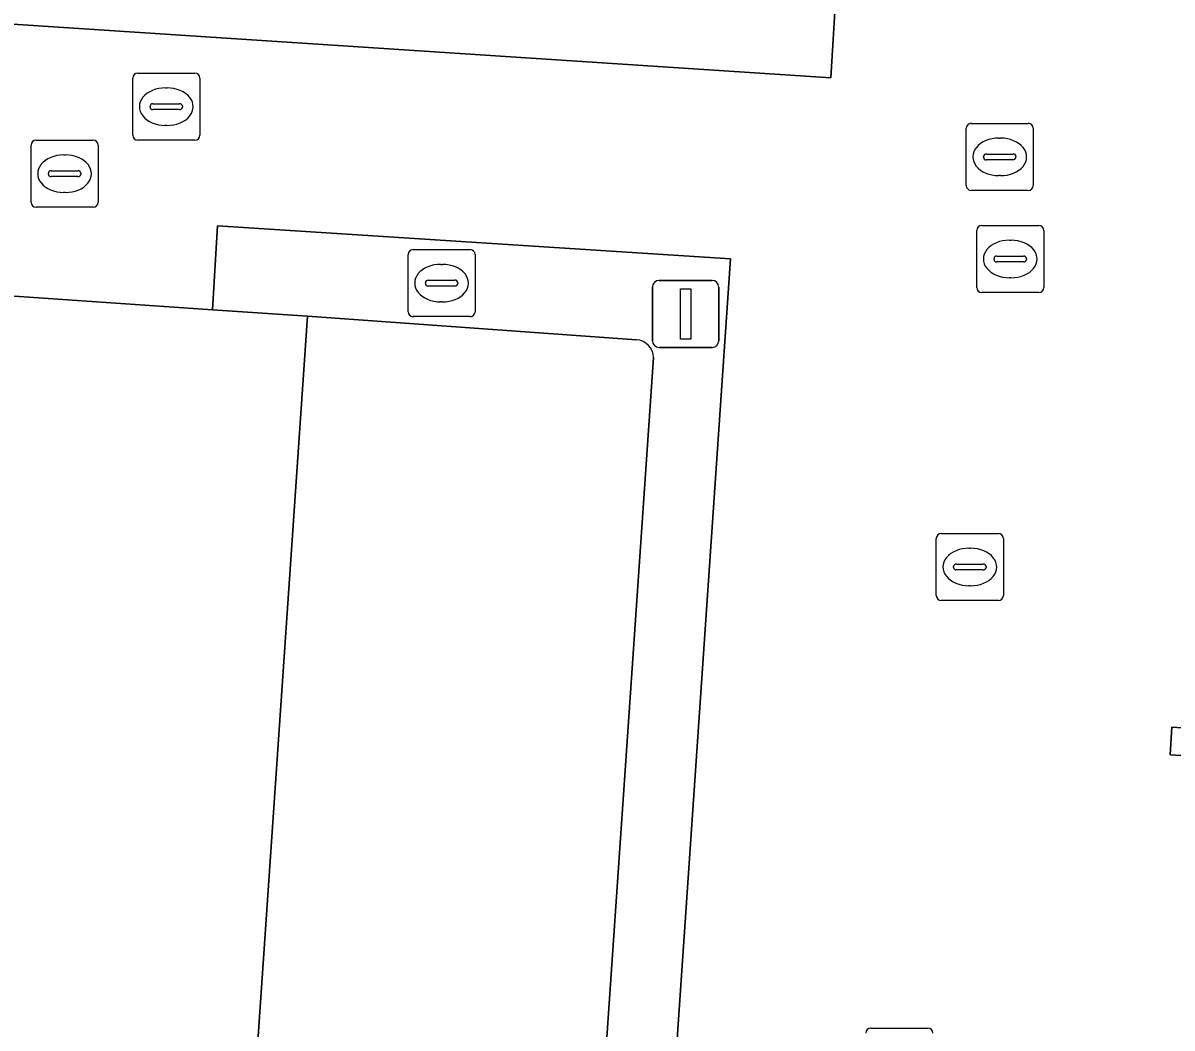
# Model space of a CAD drawing. Extents: x 161848 to 162726, y 385382 to 386521.
# Drawn here: x 162150.37 to 162167.51, y 386023.59 to 386038.58 of the extents above; entities that cross this region are included whole.
import ezdxf

# ---------------------------------------------------------------- set-up
doc = ezdxf.new("R2010")
doc.units = 0
for name, color, linetype in [('IMGEO_Groenvoorziening', 7, 'Continuous'), ('IMGEO_Kolk', 7, 'Continuous'), ('IMGEO_Lichtmast', 7, 'Continuous'), ('IMGEO_Pand', 7, 'Continuous'), ('IMGEO_Parkeervlak_halfverhard', 7, 'Continuous'), ('IMGEO_Rijbaan_lokaal_open', 7, 'Continuous'), ('IMGEO_Rioolput', 7, 'Continuous'), ('IMGEO_Voetpad_open', 7, 'Continuous')]:
    doc.layers.add(name, color=color, linetype=linetype)

msp = doc.modelspace()

# ---------------------------------------------------------------- linework, layer by layer
at = {"layer": 'IMGEO_Groenvoorziening'}
for points in [[(162159.772, 386033.589), (162159.078, 386023.446), (162160.121, 386023.353), (162160.918, 386035.059), (162153.269, 386035.552), (162153.195, 386034.302)], [(162153.195, 386034.302), (162154.611, 386034.205), (162159.518, 386033.854)]]:
    msp.add_lwpolyline(points, dxfattribs=at)
msp.add_arc((162159.494, 386033.576), 0.279, 2.5783, 84.9933, dxfattribs=at)
at = {"layer": 'IMGEO_Kolk'}
for p, q in [((162164.592, 386034.632), (162164.592, 386035.484)), ((162164.667, 386035.558), (162165.519, 386035.558)), ((162165.593, 386035.484), (162165.593, 386034.632)), ((162165.08, 386035.338), (162165.105, 386035.338)), ((162164.894, 386035.101), (162165.292, 386035.101)), ((162164.851, 386035.052), (162164.851, 386035.064)), ((162165.289, 386035.015), (162164.891, 386035.015)), ((162165.335, 386035.064), (162165.335, 386035.052)), ((162165.103, 386034.778), (162165.078, 386034.778)), ((162165.519, 386034.558), (162164.667, 386034.558)), ((162163.989, 386030.038), (162163.989, 386030.89)), ((162164.064, 386030.964), (162164.916, 386030.964)), ((162164.99, 386030.89), (162164.99, 386030.038)), ((162164.477, 386030.744), (162164.502, 386030.744)), ((162164.291, 386030.507), (162164.689, 386030.507)), ((162164.248, 386030.458), (162164.248, 386030.47)), ((162164.686, 386030.421), (162164.288, 386030.421)), ((162164.732, 386030.47), (162164.732, 386030.458)), ((162164.5, 386030.184), (162164.475, 386030.184)), ((162164.916, 386029.964), (162164.064, 386029.964)), ((162163.013, 386023.587), (162163.865, 386023.587))]:
    msp.add_line(p, q, dxfattribs=at)
for points in [[(162164.592, 386034.632), (162164.592, 386035.484)], [(162164.667, 386035.558), (162165.519, 386035.558)], [(162165.593, 386035.484), (162165.593, 386034.632)], [(162165.519, 386034.558), (162164.667, 386034.558)], [(162163.989, 386030.038), (162163.989, 386030.89)], [(162164.064, 386030.964), (162164.916, 386030.964)], [(162164.99, 386030.89), (162164.99, 386030.038)], [(162164.916, 386029.964), (162164.064, 386029.964)], [(162163.013, 386023.587), (162163.865, 386023.587)]]:
    msp.add_lwpolyline(points, dxfattribs=at)
for centre, radius, start, end in [((162164.669, 386035.482), 0.0765, 91.552, 178.448), ((162164.669, 386035.482), 0.0765, 91.552, 178.448), ((162165.517, 386035.482), 0.0765, 1.552, 88.448), ((162165.517, 386035.482), 0.0765, 1.552, 88.448), ((162164.891, 386035.061), 0.0403, 85.8775, 175.7526), ((162165.296, 386035.063), 0.0386, 1.7309, 96.639), ((162164.888, 386035.051), 0.0366, 178.938, 274.7102), ((162165.292, 386035.058), 0.043, 264.8664, 352.4533), ((162164.669, 386034.634), 0.0765, 181.552, 268.448), ((162164.669, 386034.634), 0.0765, 181.552, 268.448), ((162165.517, 386034.634), 0.0765, 271.552, 358.448), ((162165.517, 386034.634), 0.0765, 271.552, 358.448), ((162164.066, 386030.888), 0.0765, 91.552, 178.448), ((162164.066, 386030.888), 0.0765, 91.552, 178.448), ((162164.914, 386030.888), 0.0765, 1.552, 88.448), ((162164.914, 386030.888), 0.0765, 1.552, 88.448), ((162164.288, 386030.467), 0.0403, 85.8775, 175.7526), ((162164.693, 386030.469), 0.0386, 1.7309, 96.639), ((162164.285, 386030.457), 0.0366, 178.938, 274.7102), ((162164.689, 386030.464), 0.043, 264.8664, 352.4533), ((162164.066, 386030.04), 0.0765, 181.552, 268.448), ((162164.066, 386030.04), 0.0765, 181.552, 268.448), ((162164.914, 386030.04), 0.0765, 271.552, 358.448), ((162164.914, 386030.04), 0.0765, 271.552, 358.448), ((162163.015, 386023.511), 0.0765, 91.552, 178.448), ((162163.015, 386023.511), 0.0765, 91.552, 178.448), ((162163.863, 386023.511), 0.0765, 1.552, 88.448), ((162163.863, 386023.511), 0.0765, 1.552, 88.448)]:
    msp.add_arc(centre, radius, start, end, dxfattribs=at)
for centre, major_axis, ratio, start_param, end_param in [((162165.079, 386035.058), (-0.387, 0.002), 0.722429, 4.712389, 7.853982), ((162165.104, 386035.058), (-0.39, 0.002), 0.717154, 1.570796, 4.712389), ((162164.476, 386030.464), (-0.387, 0.002), 0.722429, 4.712389, 7.853982), ((162164.501, 386030.464), (-0.39, 0.002), 0.717154, 1.570796, 4.712389)]:
    msp.add_ellipse(centre, major_axis=major_axis, ratio=ratio, start_param=start_param, end_param=end_param, dxfattribs=at)
at = {"layer": 'IMGEO_Lichtmast'}
for p, q in [((162159.756, 386033.839), (162159.756, 386034.639)), ((162159.756, 386034.639), (162159.756, 386033.839)), ((162159.856, 386034.739), (162160.646, 386034.739)), ((162160.646, 386034.739), (162159.856, 386034.739)), ((162160.746, 386034.639), (162160.746, 386033.839)), ((162160.746, 386033.839), (162160.746, 386034.639)), ((162160.646, 386033.739), (162159.856, 386033.739)), ((162159.856, 386033.739), (162160.646, 386033.739))]:
    msp.add_line(p, q, dxfattribs=at)
msp.add_lwpolyline([(162160.176, 386034.614), (162160.326, 386034.614), (162160.326, 386033.864), (162160.176, 386033.864), (162160.176, 386034.614)], dxfattribs=at)
for centre, start, end in [((162159.856, 386034.639), 90, 180), ((162159.856, 386034.639), 90, 180), ((162160.646, 386034.639), 0, 90), ((162160.646, 386034.639), 360, 90), ((162159.856, 386033.839), 180, 270), ((162159.856, 386033.839), 180, 270), ((162160.646, 386033.839), 270, 0), ((162160.646, 386033.839), 270, 0)]:
    msp.add_arc(centre, 0.1, start, end, dxfattribs=at)
at = {"layer": 'IMGEO_Pand'}
msp.add_lwpolyline([(162178.094, 386027.407), (162167.504, 386028.076), (162167.478, 386027.664), (162168.04, 386027.628)], dxfattribs=at)
at = {"layer": 'IMGEO_Parkeervlak_halfverhard'}
for points in [[(162154.611, 386034.205), (162153.657, 386020.268)], [(162159.518, 386033.854), (162154.611, 386034.205)], [(162158.886, 386020.635), (162159.078, 386023.446), (162159.772, 386033.589)]]:
    msp.add_lwpolyline(points, dxfattribs=at)
msp.add_arc((162159.494, 386033.576), 0.279, 2.5783, 84.9933, dxfattribs=at)
at = {"layer": 'IMGEO_Rijbaan_lokaal_open'}
msp.add_lwpolyline([(162153.58, 386018.884), (162153.657, 386020.268), (162154.611, 386034.205), (162153.195, 386034.302), (162150.168, 386034.509), (162136.635, 386035.436), (162133.625, 386035.642), (162132.214, 386035.739), (162131.922, 386031.864), (162131.864, 386030.421), (162131.442, 386024.56), (162131.367, 386023.158), (162130.288, 386007.227), (162130.205, 386005.874), (162129.655, 385996.426), (162145.477, 385995.243), (162151.991, 385994.826), (162152.317, 386000.392), (162152.565, 386004.185), (162152.656, 386005.521)], close=True, dxfattribs=at)
at = {"layer": 'IMGEO_Rioolput'}
for p, q in [((162152.004, 386036.904), (162152.004, 386037.756)), ((162152.079, 386037.83), (162152.931, 386037.83)), ((162153.005, 386037.756), (162153.005, 386036.904)), ((162152.492, 386037.61), (162152.517, 386037.61)), ((162152.263, 386037.324), (162152.263, 386037.336)), ((162152.306, 386037.373), (162152.704, 386037.373)), ((162152.747, 386037.336), (162152.747, 386037.324)), ((162152.701, 386037.287), (162152.303, 386037.287)), ((162152.515, 386037.05), (162152.49, 386037.05)), ((162164.435, 386036.155), (162164.435, 386037.007)), ((162164.51, 386037.081), (162165.362, 386037.081)), ((162165.436, 386037.007), (162165.436, 386036.155)), ((162150.562, 386036.83), (162151.414, 386036.83)), ((162152.931, 386036.83), (162152.079, 386036.83)), ((162164.923, 386036.861), (162164.948, 386036.861)), ((162150.487, 386035.904), (162150.487, 386036.756)), ((162151.488, 386036.756), (162151.488, 386035.904)), ((162150.975, 386036.61), (162151, 386036.61)), ((162164.694, 386036.575), (162164.694, 386036.587)), ((162165.132, 386036.538), (162164.734, 386036.538)), ((162164.737, 386036.624), (162165.135, 386036.624)), ((162165.178, 386036.587), (162165.178, 386036.575)), ((162150.746, 386036.324), (162150.746, 386036.336)), ((162150.789, 386036.373), (162151.187, 386036.373)), ((162151.23, 386036.336), (162151.23, 386036.324)), ((162164.946, 386036.301), (162164.921, 386036.301)), ((162151.184, 386036.287), (162150.786, 386036.287)), ((162150.998, 386036.05), (162150.973, 386036.05)), ((162165.362, 386036.081), (162164.51, 386036.081)), ((162151.414, 386035.83), (162150.562, 386035.83)), ((162156.11, 386034.272), (162156.11, 386035.124)), ((162156.185, 386035.198), (162157.037, 386035.198)), ((162157.111, 386035.124), (162157.111, 386034.272)), ((162156.598, 386034.978), (162156.623, 386034.978)), ((162156.369, 386034.692), (162156.369, 386034.704)), ((162156.807, 386034.655), (162156.409, 386034.655)), ((162156.412, 386034.741), (162156.81, 386034.741)), ((162156.853, 386034.704), (162156.853, 386034.692)), ((162156.621, 386034.418), (162156.596, 386034.418)), ((162157.037, 386034.198), (162156.185, 386034.198))]:
    msp.add_line(p, q, dxfattribs=at)
for points in [[(162152.004, 386036.904), (162152.004, 386037.756)], [(162152.079, 386037.83), (162152.931, 386037.83)], [(162153.005, 386037.756), (162153.005, 386036.904)], [(162164.435, 386036.155), (162164.435, 386037.007)], [(162164.51, 386037.081), (162165.362, 386037.081)], [(162165.436, 386037.007), (162165.436, 386036.155)], [(162150.562, 386036.83), (162151.414, 386036.83)], [(162152.931, 386036.83), (162152.079, 386036.83)], [(162150.487, 386035.904), (162150.487, 386036.756)], [(162151.488, 386036.756), (162151.488, 386035.904)], [(162165.362, 386036.081), (162164.51, 386036.081)], [(162151.414, 386035.83), (162150.562, 386035.83)], [(162156.11, 386034.272), (162156.11, 386035.124)], [(162156.185, 386035.198), (162157.037, 386035.198)], [(162157.111, 386035.124), (162157.111, 386034.272)], [(162157.037, 386034.198), (162156.185, 386034.198)]]:
    msp.add_lwpolyline(points, dxfattribs=at)
for centre, radius, start, end in [((162152.081, 386037.754), 0.0765, 91.552, 178.448), ((162152.081, 386037.754), 0.0765, 91.552, 178.448), ((162152.929, 386037.754), 0.0765, 1.552, 88.448), ((162152.929, 386037.754), 0.0765, 1.552, 88.448), ((162152.303, 386037.333), 0.0403, 85.8775, 175.7526), ((162152.708, 386037.335), 0.0386, 1.7309, 96.639), ((162152.3, 386037.323), 0.0366, 178.938, 274.7102), ((162152.704, 386037.33), 0.043, 264.8664, 352.4533), ((162164.512, 386037.005), 0.0765, 91.552, 178.448), ((162164.512, 386037.005), 0.0765, 91.552, 178.448), ((162165.36, 386037.005), 0.0765, 1.552, 88.448), ((162165.36, 386037.005), 0.0765, 1.552, 88.448), ((162150.564, 386036.754), 0.0765, 91.552, 178.448), ((162150.564, 386036.754), 0.0765, 91.552, 178.448), ((162151.412, 386036.754), 0.0765, 1.552, 88.448), ((162151.412, 386036.754), 0.0765, 1.552, 88.448), ((162152.081, 386036.906), 0.0765, 181.552, 268.448), ((162152.081, 386036.906), 0.0765, 181.552, 268.448), ((162152.929, 386036.906), 0.0765, 271.552, 358.448), ((162152.929, 386036.906), 0.0765, 271.552, 358.448), ((162164.734, 386036.584), 0.0403, 85.8775, 175.7526), ((162164.731, 386036.574), 0.0366, 178.938, 274.7102), ((162165.135, 386036.581), 0.043, 264.8664, 352.4533), ((162165.139, 386036.586), 0.0386, 1.7309, 96.639), ((162150.786, 386036.333), 0.0403, 85.8775, 175.7526), ((162150.783, 386036.323), 0.0366, 178.938, 274.7102), ((162151.187, 386036.33), 0.043, 264.8664, 352.4533), ((162151.191, 386036.335), 0.0386, 1.7309, 96.639), ((162164.512, 386036.157), 0.0765, 181.552, 268.448), ((162164.512, 386036.157), 0.0765, 181.552, 268.448), ((162165.36, 386036.157), 0.0765, 271.552, 358.448), ((162165.36, 386036.157), 0.0765, 271.552, 358.448), ((162150.564, 386035.906), 0.0765, 181.552, 268.448), ((162150.564, 386035.906), 0.0765, 181.552, 268.448), ((162151.412, 386035.906), 0.0765, 271.552, 358.448), ((162151.412, 386035.906), 0.0765, 271.552, 358.448), ((162156.187, 386035.122), 0.0765, 91.552, 178.448), ((162156.187, 386035.122), 0.0765, 91.552, 178.448), ((162157.035, 386035.122), 0.0765, 1.552, 88.448), ((162157.035, 386035.122), 0.0765, 1.552, 88.448), ((162156.409, 386034.701), 0.0403, 85.8775, 175.7526), ((162156.406, 386034.691), 0.0366, 178.938, 274.7102), ((162156.81, 386034.698), 0.043, 264.8664, 352.4533), ((162156.814, 386034.703), 0.0386, 1.7309, 96.639), ((162156.187, 386034.274), 0.0765, 181.552, 268.448), ((162156.187, 386034.274), 0.0765, 181.552, 268.448), ((162157.035, 386034.274), 0.0765, 271.552, 358.448), ((162157.035, 386034.274), 0.0765, 271.552, 358.448)]:
    msp.add_arc(centre, radius, start, end, dxfattribs=at)
for centre, major_axis, ratio, start_param, end_param in [((162152.491, 386037.33), (-0.387, 0.002), 0.722429, 4.712389, 7.853982), ((162152.516, 386037.33), (-0.39, 0.002), 0.717154, 1.570796, 4.712389), ((162164.922, 386036.581), (-0.387, 0.002), 0.722429, 4.712389, 7.853982), ((162164.947, 386036.581), (-0.39, 0.002), 0.717154, 1.570796, 4.712389), ((162150.974, 386036.33), (-0.387, 0.002), 0.722429, 4.712389, 7.853982), ((162150.999, 386036.33), (-0.39, 0.002), 0.717154, 1.570796, 4.712389), ((162156.597, 386034.698), (-0.387, 0.002), 0.722429, 4.712389, 7.853982), ((162156.622, 386034.698), (-0.39, 0.002), 0.717154, 1.570796, 4.712389)]:
    msp.add_ellipse(centre, major_axis=major_axis, ratio=ratio, start_param=start_param, end_param=end_param, dxfattribs=at)
at = {"layer": 'IMGEO_Voetpad_open'}
for points in [[(162178.806, 386035.619), (162179.656, 386037.991), (162169.436, 386038.692), (162166.137, 386038.939), (162163.672, 386039.086), (162162.499, 386039.156), (162162.419, 386037.762), (162128.312, 386040), (162128.392, 386041.445), (162127.496, 386041.528), (162127.18, 386041.557), (162126.462, 386041.623), (162124.544, 386045.378), (162123.495, 386041.562), (162120.845, 386002.669)], [(162150.168, 386034.509), (162153.195, 386034.302), (162153.269, 386035.552), (162160.918, 386035.059), (162160.121, 386023.353), (162159.078, 386023.446), (162158.886, 386020.635)], [(162168.04, 386027.628), (162167.478, 386027.664), (162167.504, 386028.076), (162178.094, 386027.407)]]:
    msp.add_lwpolyline(points, dxfattribs=at)
msp.add_lwpolyline([(162157.567, 386039.487), (162152.635, 386039.818), (162147.838, 386040.14), (162143.041, 386040.462), (162138.246, 386040.783), (162133.452, 386041.105), (162128.392, 386041.445), (162128.312, 386040), (162162.419, 386037.762), (162162.499, 386039.156)], close=True, dxfattribs=at)

doc.saveas('drawing.dxf')
